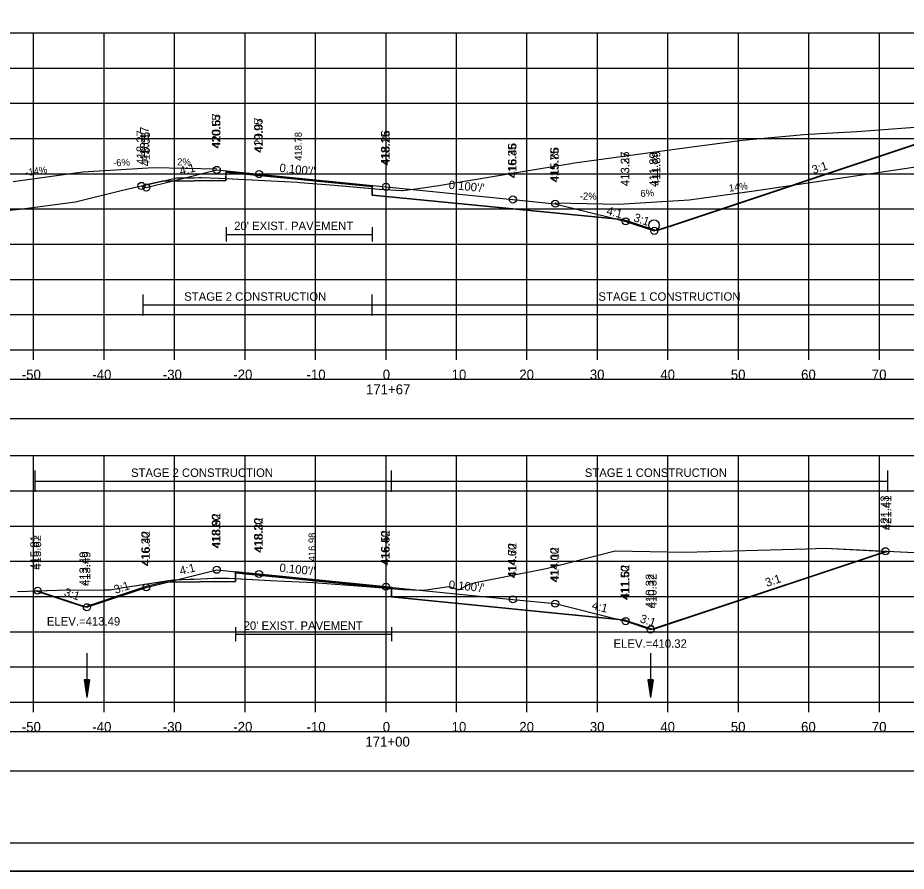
# Model space of a CAD drawing. Extents: x 1376273 to 1384221, y 378927 to 384592.
# Drawn here: x 1378538.4 to 1378664.4, y 381391.9 to 381513 of the extents above; entities that cross this region are included whole.
import ezdxf

# ---------------------------------------------------------------- set-up
doc = ezdxf.new("R2010")
doc.units = 0
for name, color, linetype in [('R_Alt Surface', 7, 'Continuous'), ('R_Axis', 7, 'Continuous'), ('R_Axis Annot', 7, 'Continuous'), ('R_Border', 7, 'Continuous'), ('R_Border Notes', 7, 'Continuous'), ('R_Contours', 7, 'Continuous'), ('R_Dimension', 7, 'Continuous'), ('R_Drive', 7, 'Continuous'), ('R_Exist Surface', 7, 'Continuous'), ('R_Fin Surface', 7, 'Continuous'), ('R_Grid', 7, 'Continuous'), ('R_No Plot', 7, 'Continuous'), ('R_Water', 7, 'Continuous'), ('R_Xsect Elev', 7, 'Continuous'), ('R_Xsect Slope', 7, 'Continuous'), ('T_Detection Zones', 7, 'Continuous')]:
    doc.layers.add(name, color=color, linetype=linetype)

msp = doc.modelspace()

# ---------------------------------------------------------------- linework, layer by layer
at = {"layer": 'R_Alt Surface'}
for points in [[(1378560.47, 381489.85), (1378567.94, 381489.93), (1378567.95, 381491.09), (1378588.66, 381489.02), (1378588.66, 381487.85), (1378590.64, 381487.66), (1378623.07, 381484.48)], [(1378567.95, 381483.24), (1378567.95, 381481.24)], [(1378588.66, 381483.24), (1378588.66, 381481.24)], [(1378567.95, 381482.24), (1378588.66, 381482.24)], [(1378559.85, 381432.95), (1378569.29, 381433.04), (1378569.3, 381434.21), (1378590.64, 381432.08), (1378591.4, 381432), (1378591.41, 381430.83), (1378623.49, 381427.63)], [(1378569.3, 381426.51), (1378569.3, 381424.51)], [(1378591.4, 381426.51), (1378591.4, 381424.51)], [(1378569.3, 381425.51), (1378591.4, 381425.51)]]:
    msp.add_lwpolyline(points, dxfattribs=at)
at = {"layer": 'R_Axis'}
for p, q in [((1378440.64, 381465.85), (1378740.64, 381465.85)), ((1378540.64, 381464.45), (1378540.64, 381465.85)), ((1378550.64, 381464.45), (1378550.64, 381465.85)), ((1378560.64, 381464.45), (1378560.64, 381465.85)), ((1378570.64, 381464.45), (1378570.64, 381465.85)), ((1378580.64, 381464.45), (1378580.64, 381465.85)), ((1378590.64, 381464.45), (1378590.64, 381465.85)), ((1378600.64, 381464.45), (1378600.64, 381465.85)), ((1378610.64, 381464.45), (1378610.64, 381465.85)), ((1378620.64, 381464.45), (1378620.64, 381465.85)), ((1378630.64, 381464.45), (1378630.64, 381465.85)), ((1378640.64, 381464.45), (1378640.64, 381465.85)), ((1378650.64, 381464.45), (1378650.64, 381465.85)), ((1378660.64, 381464.45), (1378660.64, 381465.85)), ((1378440.64, 381415.85), (1378740.64, 381415.85)), ((1378540.64, 381414.45), (1378540.64, 381415.85)), ((1378550.64, 381414.45), (1378550.64, 381415.85)), ((1378560.64, 381414.45), (1378560.64, 381415.85)), ((1378570.64, 381414.45), (1378570.64, 381415.85)), ((1378580.64, 381414.45), (1378580.64, 381415.85)), ((1378590.64, 381414.45), (1378590.64, 381415.85)), ((1378600.64, 381414.45), (1378600.64, 381415.85)), ((1378610.64, 381414.45), (1378610.64, 381415.85)), ((1378620.64, 381414.45), (1378620.64, 381415.85)), ((1378630.64, 381414.45), (1378630.64, 381415.85)), ((1378640.64, 381414.45), (1378640.64, 381415.85)), ((1378650.64, 381414.45), (1378650.64, 381415.85)), ((1378660.64, 381414.45), (1378660.64, 381415.85))]:
    msp.add_line(p, q, dxfattribs=at)
at = {"layer": 'R_Axis Annot'}
for points in [[(1378439.67, 381456.11), (1378741.48, 381456.11), (1378741.48, 381461.64), (1378439.67, 381461.64)], [(1378439.67, 381406.1), (1378741.48, 381406.1), (1378741.48, 381411.63), (1378439.67, 381411.63)]]:
    msp.add_lwpolyline(points, close=True, dxfattribs=at)
at = {"layer": 'R_Border'}
msp.add_line((1378748.82, 381395.85), (1378432.64, 381395.85), dxfattribs=at)
at = {"layer": 'R_Contours'}
msp.add_lwpolyline([(1378666.56, 381495.24), (1378631.54, 381483.55), (1378629.06, 381482.74), (1378624.64, 381484.21), (1378624.16, 381484.33), (1378590.64, 381487.61), (1378588.66, 381487.81), (1378588.66, 381488.75), (1378589.66, 381488.67), (1378589.77, 381488.66), (1378592.77, 381488.46), (1378592.96, 381488.46), (1378594.88, 381488.7), (1378598.12, 381489.19), (1378600.09, 381489.52), (1378606.05, 381490.5), (1378609.71, 381491.1), (1378616.56, 381492.25), (1378617.38, 381492.4), (1378632.28, 381494.43), (1378641.22, 381495.6), (1378649.92, 381496.4), (1378652.23, 381496.54), (1378657.41, 381496.83), (1378670.1, 381497.8)], dxfattribs=at)
msp.add_lwpolyline([(1378591.4, 381431.98), (1378592.4, 381431.9), (1378592.97, 381431.86), (1378594.38, 381431.78), (1378595.92, 381431.76), (1378596.34, 381431.78), (1378599.56, 381432.26), (1378600.98, 381431.78), (1378602.27, 381432.53), (1378603.34, 381432.82), (1378613.36, 381434.84), (1378623.15, 381437.34), (1378633.03, 381437.12), (1378650.3, 381437.62), (1378652.93, 381437.69), (1378661.81, 381437.26), (1378660.19, 381436.72), (1378635.63, 381428.53), (1378630.36, 381426.78), (1378628.53, 381426.17), (1378628.52, 381426.17), (1378625.34, 381427.23), (1378624.64, 381427.46), (1378624.63, 381427.47), (1378624.6, 381427.47), (1378591.41, 381430.79)], close=True, dxfattribs=at)
at = {"layer": 'R_Dimension'}
for p, q in [((1378556.18, 381470.72), (1378556.18, 381473.72)), ((1378588.66, 381470.72), (1378588.66, 381473.72)), ((1378556.18, 381472.22), (1378674.51, 381472.22)), ((1378540.89, 381445.72), (1378540.89, 381448.72)), ((1378591.4, 381445.72), (1378591.4, 381448.72)), ((1378661.81, 381445.72), (1378661.81, 381448.72)), ((1378540.89, 381447.22), (1378661.81, 381447.22))]:
    msp.add_line(p, q, dxfattribs=at)
at = {"layer": 'R_Drive'}
for p, q in [((1378643.52, 381488.52), (1378699.77, 381496.9)), ((1378633.62, 381487.13), (1378643.52, 381488.52)), ((1378623.64, 381486.53), (1378633.62, 381487.13)), ((1378614.64, 381486.71), (1378623.64, 381486.53))]:
    msp.add_line(p, q, dxfattribs=at)
at = {"layer": 'R_Exist Surface'}
for points in [[(1378532.19, 381485.14), (1378538.72, 381485.83), (1378546.61, 381486.85), (1378553.46, 381488.54), (1378553.76, 381488.61), (1378553.86, 381488.64), (1378560.97, 381490.28), (1378563.43, 381490.27), (1378564.11, 381490.32), (1378564.46, 381490.32), (1378566.89, 381490.24), (1378566.95, 381490.24), (1378578.15, 381489.64), (1378578.4, 381489.62), (1378583.35, 381489.21), (1378589.66, 381488.67), (1378589.77, 381488.66), (1378592.77, 381488.46), (1378592.96, 381488.46), (1378594.88, 381488.7), (1378598.12, 381489.19), (1378600.09, 381489.52), (1378606.05, 381490.5), (1378609.71, 381491.1), (1378616.56, 381492.25), (1378617.38, 381492.4), (1378632.28, 381494.43), (1378641.22, 381495.6), (1378649.92, 381496.4), (1378652.23, 381496.54), (1378657.41, 381496.83), (1378670.1, 381497.8)], [(1378538.38, 381431.57), (1378544, 381431.76), (1378550.57, 381431.79), (1378551.53, 381431.81), (1378552.77, 381432.03), (1378560.38, 381433.22), (1378562.87, 381433.29), (1378563.39, 381433.33), (1378566.21, 381433.45), (1378567.46, 381433.44), (1378568.3, 381433.44), (1378574.27, 381433.14), (1378580.35, 381432.83), (1378587.87, 381432.27), (1378592.4, 381431.9), (1378592.97, 381431.86), (1378594.38, 381431.78), (1378595.92, 381431.76), (1378596.34, 381431.78), (1378599.56, 381432.26), (1378600.98, 381431.78), (1378602.27, 381432.53), (1378603.34, 381432.82), (1378613.36, 381434.84), (1378623.15, 381437.34), (1378633.03, 381437.12), (1378650.3, 381437.62), (1378652.93, 381437.69), (1378683.11, 381436.23)]]:
    msp.add_lwpolyline(points, dxfattribs=at)
at = {"layer": 'R_Fin Surface'}
for points in [[(1378555.95, 381489.12), (1378556.64, 381488.89), (1378560.47, 381489.85), (1378566.64, 381491.39), (1378572.64, 381490.79), (1378590.64, 381488.99), (1378608.64, 381487.19), (1378614.64, 381486.59), (1378623.07, 381484.48), (1378624.64, 381484.09), (1378628.7, 381482.74), (1378631.21, 381483.56), (1378666.23, 381495.24), (1378674.18, 381497.9)], [(1378541.22, 381431.67), (1378548.21, 381429.33), (1378556.64, 381432.14), (1378559.85, 381432.95), (1378566.64, 381434.64), (1378572.64, 381434.04), (1378590.64, 381432.24), (1378608.64, 381430.44), (1378614.64, 381429.84), (1378623.49, 381427.63), (1378624.64, 381427.34), (1378628.17, 381426.17), (1378630.01, 381426.78), (1378635.28, 381428.54), (1378659.88, 381436.73), (1378661.49, 381437.28)]]:
    msp.add_lwpolyline(points, dxfattribs=at)
at = {"layer": 'R_Grid'}
for p, q in [((1378440.64, 381510.85), (1378740.64, 381510.85)), ((1378540.64, 381465.85), (1378540.64, 381510.85)), ((1378550.64, 381465.85), (1378550.64, 381510.85)), ((1378560.64, 381465.85), (1378560.64, 381510.85)), ((1378570.64, 381465.85), (1378570.64, 381510.85)), ((1378580.64, 381465.85), (1378580.64, 381510.85)), ((1378590.64, 381465.85), (1378590.64, 381510.85)), ((1378600.64, 381465.85), (1378600.64, 381510.85)), ((1378610.64, 381465.85), (1378610.64, 381510.85)), ((1378620.64, 381465.85), (1378620.64, 381510.85)), ((1378630.64, 381465.85), (1378630.64, 381510.85)), ((1378640.64, 381465.85), (1378640.64, 381510.85)), ((1378650.64, 381465.85), (1378650.64, 381510.85)), ((1378660.64, 381465.85), (1378660.64, 381510.85)), ((1378440.64, 381505.85), (1378740.64, 381505.85)), ((1378440.64, 381500.85), (1378740.64, 381500.85)), ((1378440.64, 381495.85), (1378740.64, 381495.85)), ((1378440.64, 381490.85), (1378740.64, 381490.85)), ((1378440.64, 381485.85), (1378740.64, 381485.85)), ((1378440.64, 381480.85), (1378740.64, 381480.85)), ((1378440.64, 381475.85), (1378740.64, 381475.85)), ((1378440.64, 381470.85), (1378740.64, 381470.85)), ((1378440.64, 381465.85), (1378740.64, 381465.85)), ((1378440.64, 381450.85), (1378740.64, 381450.85)), ((1378540.64, 381415.85), (1378540.64, 381450.85)), ((1378550.64, 381415.85), (1378550.64, 381450.85)), ((1378560.64, 381415.85), (1378560.64, 381450.85)), ((1378570.64, 381415.85), (1378570.64, 381450.85)), ((1378580.64, 381415.85), (1378580.64, 381450.85)), ((1378590.64, 381415.85), (1378590.64, 381450.85)), ((1378600.64, 381415.85), (1378600.64, 381450.85)), ((1378610.64, 381415.85), (1378610.64, 381450.85)), ((1378620.64, 381415.85), (1378620.64, 381450.85)), ((1378630.64, 381415.85), (1378630.64, 381450.85)), ((1378640.64, 381415.85), (1378640.64, 381450.85)), ((1378650.64, 381415.85), (1378650.64, 381450.85)), ((1378660.64, 381415.85), (1378660.64, 381450.85)), ((1378440.64, 381445.85), (1378740.64, 381445.85)), ((1378440.64, 381440.85), (1378740.64, 381440.85)), ((1378440.64, 381435.85), (1378740.64, 381435.85)), ((1378440.64, 381430.85), (1378740.64, 381430.85)), ((1378440.64, 381425.85), (1378740.64, 381425.85)), ((1378440.64, 381420.85), (1378740.64, 381420.85)), ((1378440.64, 381415.85), (1378740.64, 381415.85))]:
    msp.add_line(p, q, dxfattribs=at)
at = {"layer": 'R_No Plot'}
msp.add_line((1378420.24, 381391.87), (1378753.57, 381391.87), dxfattribs=at)
for points in [[(1378420.23, 381605.2), (1378753.57, 381605.2), (1378753.57, 381391.86), (1378420.23, 381391.86)], [(1378666.56, 381601.31), (1378666.56, 381591.43), (1378702.29, 381591.43), (1378702.29, 381588.51), (1378725.49, 381588.51), (1378725.49, 381564.17), (1378748.82, 381564.17), (1378748.82, 381395.85), (1378432.64, 381395.85), (1378432.64, 381601.31)]]:
    msp.add_lwpolyline(points, close=True, dxfattribs=at)
for points in [[(1378566.64, 381491.51), (1378557.64, 381491.69), (1378547.66, 381491.09), (1378537.75, 381489.7)], [(1378558.94, 381489.79), (1378567.94, 381489.88), (1378567.95, 381491.21), (1378588.66, 381489.14), (1378588.66, 381487.81), (1378590.64, 381487.61), (1378624.16, 381484.33)], [(1378559.16, 381432.89), (1378569.29, 381433), (1378569.3, 381434.33), (1378590.64, 381432.2), (1378591.4, 381432.12), (1378591.41, 381430.79), (1378624.6, 381427.47)]]:
    msp.add_lwpolyline(points, dxfattribs=at)
for centre in [(1378566.64, 381491.39), (1378572.64, 381490.79), (1378555.95, 381489.12), (1378556.64, 381488.89), (1378590.64, 381488.99), (1378608.64, 381487.19), (1378614.64, 381486.59), (1378624.64, 381484.09), (1378628.7, 381482.74), (1378628.7, 381482.74), (1378661.49, 381437.28), (1378566.64, 381434.64), (1378572.64, 381434.04), (1378590.64, 381432.24), (1378541.22, 381431.67), (1378556.64, 381432.14), (1378608.64, 381430.44), (1378614.64, 381429.84), (1378548.21, 381429.33), (1378548.21, 381429.33), (1378624.64, 381427.34), (1378628.17, 381426.17), (1378628.17, 381426.17)]:
    msp.add_circle(centre, 0.5, dxfattribs=at)
at = {"layer": 'R_Water'}
for p, q in [((1378548.21, 381422.79), (1378548.21, 381416.54)), ((1378628.17, 381422.79), (1378628.17, 381416.54)), ((1378547.84, 381419.04), (1378548.21, 381416.54)), ((1378548.59, 381419.04), (1378547.84, 381419.04)), ((1378547.9, 381419.04), (1378548.21, 381416.96)), ((1378547.96, 381419.04), (1378548.21, 381417.39)), ((1378548.02, 381419.04), (1378548.21, 381417.8)), ((1378548.09, 381419.04), (1378548.21, 381418.23)), ((1378548.15, 381419.04), (1378548.21, 381418.64)), ((1378548.59, 381419.04), (1378548.21, 381416.54)), ((1378548.33, 381419.04), (1378548.21, 381418.23)), ((1378548.46, 381419.04), (1378548.21, 381417.39)), ((1378548.52, 381419.04), (1378548.21, 381416.96)), ((1378548.4, 381419.04), (1378548.21, 381417.8)), ((1378548.27, 381419.04), (1378548.21, 381418.64)), ((1378627.79, 381419.04), (1378628.17, 381416.54)), ((1378628.54, 381419.04), (1378627.79, 381419.04)), ((1378627.85, 381419.04), (1378628.17, 381416.96)), ((1378627.92, 381419.04), (1378628.17, 381417.39)), ((1378627.98, 381419.04), (1378628.17, 381417.8)), ((1378628.04, 381419.04), (1378628.17, 381418.23)), ((1378628.11, 381419.04), (1378628.17, 381418.64)), ((1378628.54, 381419.04), (1378628.17, 381416.54)), ((1378628.29, 381419.04), (1378628.17, 381418.23)), ((1378628.41, 381419.04), (1378628.17, 381417.39)), ((1378628.48, 381419.04), (1378628.17, 381416.96)), ((1378628.35, 381419.04), (1378628.17, 381417.8)), ((1378628.22, 381419.04), (1378628.17, 381418.64))]:
    msp.add_line(p, q, dxfattribs=at)
msp.add_circle((1378628.65, 381483.55), 0.75, dxfattribs=at)
at = {"layer": 'T_Detection Zones'}
for points in [[(1378567.94, 381490.19), (1378578.15, 381489.64), (1378578.4, 381489.62), (1378583.35, 381489.21), (1378588.66, 381488.75), (1378588.66, 381489.14), (1378567.95, 381491.21)], [(1378556.18, 381489.17), (1378560.97, 381490.28), (1378563.43, 381490.27), (1378564.11, 381490.32), (1378564.46, 381490.32), (1378566.89, 381490.24), (1378566.95, 381490.24), (1378567.94, 381490.19), (1378567.94, 381489.88), (1378558.94, 381489.79)], [(1378569.3, 381433.39), (1378574.27, 381433.14), (1378580.35, 381432.83), (1378587.87, 381432.27), (1378591.4, 381431.98), (1378591.4, 381432.12), (1378590.64, 381432.2), (1378569.3, 381434.33)], [(1378540.89, 381431.65), (1378544, 381431.76), (1378550.57, 381431.79), (1378551.53, 381431.81), (1378552.77, 381432.03), (1378560.38, 381433.22), (1378562.87, 381433.29), (1378563.39, 381433.33), (1378566.21, 381433.45), (1378567.46, 381433.44), (1378568.3, 381433.44), (1378569.3, 381433.39), (1378569.29, 381433), (1378559.16, 381432.89), (1378556.64, 381432.26), (1378556.64, 381432.26), (1378547.85, 381429.33), (1378544.55, 381430.43)]]:
    msp.add_lwpolyline(points, close=True, dxfattribs=at)

# ---------------------------------------------------------------- texts
at = {"layer": 'R_Alt Surface'}
for p in [(1378569.1, 381482.85), (1378570.45, 381426.12)]:
    msp.add_text("20' EXIST. PAVEMENT", height=1.2, dxfattribs=at).set_placement(p)
at = {"layer": 'R_Axis Annot'}
for s, p in [('-50', (1378538.98, 381461.65)), ('-40', (1378548.98, 381461.65)), ('-30', (1378558.98, 381461.65)), ('-20', (1378568.98, 381461.65)), ('-10', (1378579.37, 381461.65)), ('0', (1378590.18, 381461.65)), ('10', (1378599.95, 381461.65)), ('20', (1378609.55, 381461.65)), ('30', (1378619.55, 381461.65)), ('40', (1378629.55, 381461.65)), ('50', (1378639.55, 381461.65)), ('60', (1378649.52, 381461.65)), ('70', (1378659.55, 381461.65)), ('171+67', (1378587.8, 381459.55)), ('-50', (1378538.98, 381411.65)), ('-40', (1378548.98, 381411.65)), ('-30', (1378558.98, 381411.65)), ('-20', (1378568.98, 381411.65)), ('-10', (1378579.37, 381411.65)), ('0', (1378590.18, 381411.65)), ('10', (1378599.95, 381411.65)), ('20', (1378609.55, 381411.65)), ('30', (1378619.55, 381411.65)), ('40', (1378629.55, 381411.65)), ('50', (1378639.55, 381411.65)), ('60', (1378649.52, 381411.65)), ('70', (1378659.55, 381411.65)), ('171+00', (1378587.72, 381409.55))]:
    msp.add_text(s, height=1.4, dxfattribs=at).set_placement(p)
at = {"layer": 'R_Border Notes'}
for s, p in [('ELEV.=413.49', (1378542.54, 381426.73)), ('ELEV.=410.32', (1378622.92, 381423.57))]:
    msp.add_text(s, height=1.2, dxfattribs=at).set_placement(p)
at = {"layer": 'R_Dimension'}
for s, p in [('STAGE 2 CONSTRUCTION', (1378562.02, 381472.82)), ('STAGE 1 CONSTRUCTION', (1378620.77, 381472.82)), ('STAGE 2 CONSTRUCTION', (1378554.47, 381447.82)), ('STAGE 1 CONSTRUCTION', (1378618.84, 381447.82))]:
    msp.add_text(s, height=1.2, dxfattribs=at).set_placement(p)
at = {"layer": 'R_Drive'}
for s, rotation, p in [('14%', 8.0114, (1378639.35, 381488.29)), ('-2%', 358.8634, (1378618.13, 381487.19)), ('6%', 3.4374, (1378626.75, 381487.53))]:
    msp.add_text(s, height=1, rotation=rotation, dxfattribs=at).set_placement(p)
at = {"layer": 'R_No Plot'}
for s, height, rotation, p in [('420.67', 1.2, 90, (1378567.14, 381494.51)), ('420.07', 1.2, 90, (1378573.14, 381493.91)), ('418.17', 1.2, 90, (1378556.96, 381492.62)), ('418.26', 1.2, 90, (1378591.14, 381492.11)), ('416.46', 1.2, 90, (1378609.14, 381490.31)), ('415.86', 1.2, 90, (1378615.14, 381489.71)), ('413.37', 1.2, 90, (1378625.14, 381489.08)), ('411.89', 1.2, 90, (1378629.56, 381489.14)), ('-14%', 1, 8.0114, (1378539.55, 381490.51)), ('-6%', 1, 3.4374, (1378551.96, 381491.87)), ('2%', 1, 358.8634, (1378561.01, 381492.04)), ('421.41', 1.2, 90, (1378662.31, 381440.26)), ('418.92', 1.2, 90, (1378567.14, 381437.76)), ('418.32', 1.2, 90, (1378573.14, 381437.16)), ('415.81', 1.2, 90, (1378541.39, 381434.65)), ('416.42', 1.2, 90, (1378557.14, 381435.26)), ('416.52', 1.2, 90, (1378591.14, 381435.36)), ('414.72', 1.2, 90, (1378609.14, 381433.56)), ('414.12', 1.2, 90, (1378615.14, 381432.96)), ('413.49', 1.2, 90, (1378548.35, 381432.33)), ('411.62', 1.2, 90, (1378625.14, 381430.46)), ('410.32', 1.2, 90, (1378629.03, 381429.17))]:
    msp.add_text(s, height=height, rotation=rotation, dxfattribs=at).set_placement(p)
at = {"layer": 'R_Xsect Elev'}
for s, height, p in [('420.55', 1.2, (1378567.14, 381494.39)), ('419.95', 1.2, (1378573.14, 381493.79)), ('418.27', 1.2, (1378556.45, 381492.12)), ('418.05', 1.2, (1378557.14, 381491.89)), ('418.78', 1, (1378578.7, 381492.68)), ('418.15', 1.2, (1378591.14, 381491.99)), ('416.35', 1.2, (1378609.14, 381490.19)), ('415.75', 1.2, (1378615.14, 381489.59)), ('413.25', 1.2, (1378625.14, 381489.09)), ('411.89', 1.2, (1378629.2, 381488.99)), ('421.43', 1.2, (1378661.99, 381440.28)), ('418.80', 1.2, (1378567.14, 381437.64)), ('418.20', 1.2, (1378573.14, 381437.04)), ('415.82', 1.2, (1378541.72, 381434.67)), ('416.30', 1.2, (1378557.14, 381435.14)), ('416.98', 1, (1378580.65, 381435.83)), ('416.40', 1.2, (1378591.14, 381435.24)), ('414.60', 1.2, (1378609.14, 381433.44)), ('413.49', 1.2, (1378548.71, 381432.33)), ('414.00', 1.2, (1378615.14, 381432.84)), ('411.50', 1.2, (1378625.14, 381430.34)), ('410.32', 1.2, (1378628.67, 381429.17))]:
    msp.add_text(s, height=height, rotation=90, dxfattribs=at).set_placement(p)
at = {"layer": 'R_Xsect Slope'}
for s, rotation, p in [('4:1', 14.0362, (1378561.52, 381490.63)), ("0.100'/'", 354.2894, (1378575.49, 381491.11)), ('3:1', 18.4349, (1378651.28, 381490.79)), ("0.100'/'", 354.2894, (1378599.49, 381488.71)), ('4:1', 345.9638, (1378621.83, 381485.06)), ('3:1', 341.5651, (1378625.66, 381484.14)), ('4:1', 14.0362, (1378561.52, 381433.88)), ("0.100'/'", 354.2894, (1378575.49, 381434.36)), ('3:1', 18.4349, (1378644.67, 381432.2)), ('3:1', 18.4349, (1378552.27, 381431.21)), ("0.100'/'", 354.2894, (1378599.49, 381431.96)), ('3:1', 341.5651, (1378544.87, 381430.97)), ('4:1', 345.9638, (1378619.76, 381429.08)), ('3:1', 341.5651, (1378626.56, 381427.23))]:
    msp.add_text(s, height=1.2, rotation=rotation, dxfattribs=at).set_placement(p)

doc.saveas('drawing.dxf')
